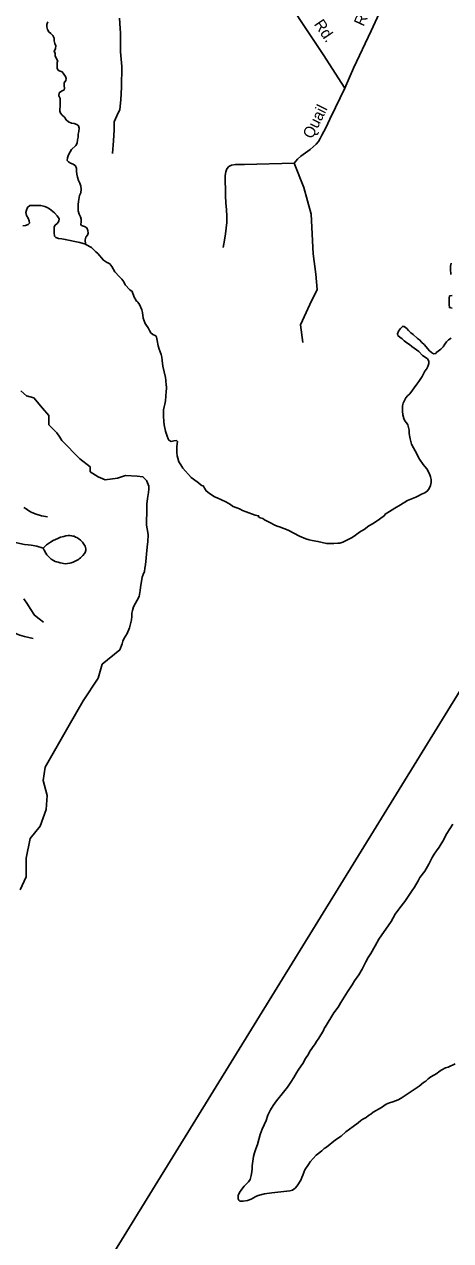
# Model space of a CAD drawing. Extents: x 1945482 to 2853149, y 66427 to 1015778.
# Drawn here: x 2349522 to 2352011, y 155404 to 162514 of the extents above; entities that cross this region are included whole.
import ezdxf

# ---------------------------------------------------------------- set-up
doc = ezdxf.new("R2010")
doc.units = 0
for name, color, linetype in [('Old_Level_10', 7, 'Continuous'), ('Old_Level_35', 7, 'Continuous'), ('Old_Level_48', 7, 'Continuous'), ('Old_Level_49', 7, 'Continuous'), ('Old_Level_59', 7, 'Continuous'), ('Old_Level_60', 7, 'Continuous'), ('Old_Level_61', 7, 'Continuous')]:
    doc.layers.add(name, color=color, linetype=linetype)

msp = doc.modelspace()

# ---------------------------------------------------------------- linework, layer by layer
at = {"layer": 'Old_Level_35'}
for points in [[(2351776.3, 162958.2), (2351652.4, 162705.2), (2351547.2, 162476.8), (2351444, 162256.8), (2351392.5, 162140.5)], [(2350935.8, 162864.9), (2350953.3, 162829.5), (2350966.1, 162804), (2350985.7, 162766.7), (2351007.1, 162731.5), (2351056, 162655.6), (2351145.4, 162519), (2351266.8, 162337.7), (2351392.5, 162140.5)], [(2350077.5, 162550), (2350082.2, 162488.8)], [(2350082.2, 162488.8), (2350084.1, 162464.6), (2350084.1, 162352.9), (2350090.7, 162267.4), (2350089, 162147.5), (2350085.7, 162071.9), (2350079.4, 162015.2), (2350062.8, 161979.9), (2350046.3, 161943.8), (2350046.3, 161897.8), (2350043.1, 161832.1), (2350036.5, 161759.8)], [(2351392.5, 162140.5), (2351339.1, 162028.5), (2351305.8, 161959.2), (2351281.9, 161908), (2351259.6, 161865.2), (2351250.2, 161846.7), (2351238.7, 161828.6), (2351225.5, 161813.9), (2351208.2, 161797.2), (2351190.7, 161782.3), (2351163.5, 161763.5), (2351136.1, 161742.4), (2351116.8, 161725.6), (2351097.7, 161702.8)], [(2351097.7, 161702.8), (2350808.2, 161695.3), (2350756, 161695.2), (2350732.2, 161690.3), (2350716.4, 161683.8), (2350705.1, 161669.3), (2350697.7, 161650.9), (2350694.5, 161630.8), (2350693.9, 161596.6), (2350695.8, 161548.8), (2350697.2, 161512.7), (2350699, 161468.8), (2350702.4, 161430.9), (2350704, 161391.2), (2350703.5, 161355.1), (2350700.8, 161322.8), (2350695.9, 161288.8), (2350691.4, 161252.5), (2350683.3, 161210.2)], [(2351097.7, 161702.8), (2351154.4, 161559.8), (2351197.4, 161405), (2351208.8, 161173), (2351223.2, 161052.6), (2351231.7, 160964.4), (2351188.8, 160875.6), (2351134.4, 160758.1), (2351148.7, 160654.9)], [(2349656.9, 159634.9), (2349622.9, 159641.7), (2349590.4, 159650.3), (2349566, 159659.5), (2349547.5, 159670.6), (2349533.3, 159682.2), (2349518.9, 159689.5)], [(2349632.3, 159452.1), (2349595.7, 159464.4), (2349561.4, 159469.3), (2349543.6, 159470.5), (2349523.5, 159473.7), (2349460.9, 159487.3)], [(2349632.3, 159452.1), (2349651.6, 159470.6), (2349674.9, 159487.6), (2349690.6, 159496.4), (2349704.2, 159502.8), (2349718, 159509.3), (2349733.9, 159515.8), (2349751.7, 159520.8), (2349763.4, 159523.2), (2349777.4, 159525.7), (2349787.3, 159526.1), (2349797.5, 159524.6), (2349805.4, 159522.9), (2349811.8, 159521.2), (2349819.8, 159517.2), (2349827.8, 159513.6), (2349840.2, 159506.2), (2349850.4, 159498.4), (2349861, 159487), (2349869.4, 159475.2), (2349876.1, 159463.7), (2349880.6, 159447.8), (2349881, 159437.6), (2349877.5, 159427.6), (2349873.5, 159421.6), (2349864.1, 159409), (2349850.5, 159396.4), (2349842.9, 159390.2), (2349837.1, 159386), (2349827.2, 159379.7), (2349819.5, 159375.4), (2349807.5, 159370.7), (2349795.9, 159366.3), (2349787.8, 159364), (2349773.8, 159361.5), (2349763.9, 159361.1), (2349749.8, 159362.5), (2349741.8, 159364.2), (2349731.6, 159365.7), (2349719.6, 159369.2), (2349711.4, 159371.2), (2349701.4, 159374.7), (2349691.3, 159380.2), (2349678.9, 159387.6), (2349668.3, 159397.4), (2349660.1, 159404.9), (2349653.9, 159412.9), (2349647.6, 159422.5), (2349636.7, 159440.1), (2349632.3, 159452.1)], [(2349573.2, 158923.3), (2349522.8, 158935.4), (2349496.2, 158944.2), (2349475.9, 158951.6), (2349459.8, 158958.8), (2349434.9, 158975.9), (2349426.8, 158981.5), (2349414.7, 158989.2), (2349404.3, 158992.7), (2349392.1, 158996.2), (2349370, 158999.2), (2349343.8, 159004.5), (2349321.6, 159009.5), (2349299.4, 159014.5), (2349275.3, 159019.8), (2349257.1, 159023), (2349228.9, 159029.8), (2349196.4, 159038.7), (2349170.2, 159045.5), (2349111.3, 159065.2), (2349046.4, 159088.5), (2348914.6, 159135.5), (2348758.2, 159189.4)], [(2349518, 159155.4), (2349539.3, 159124.1), (2349556.4, 159098.9), (2349581.9, 159059.8), (2349608.6, 159038.9), (2349633.4, 159019.8)]]:
    msp.add_lwpolyline(points, dxfattribs=at)
at = {"layer": 'Old_Level_48'}
msp.add_lwpolyline([(2355274.4, 163720), (2354014, 161715), (2353278.8, 160588.5), (2352929.2, 160020.4), (2349898.6, 155096.5), (2347115.6, 150577.3)], dxfattribs=at)
at = {"layer": 'Old_Level_49'}
msp.add_lwpolyline([(2355274.4, 163720), (2354014, 161715), (2353278.8, 160588.5), (2352929.2, 160020.4), (2349898.6, 155096.5), (2347115.6, 150577.3)], dxfattribs=at)
at = {"layer": 'Old_Level_59'}
msp.add_lwpolyline([(2349879.3, 161228.2), (2349877.2, 161254.3), (2349880.5, 161269.8), (2349890, 161282.4), (2349895.2, 161294.1), (2349893.2, 161309.7), (2349886.5, 161324.8), (2349873.5, 161332.2), (2349855.7, 161338.5), (2349851, 161344), (2349853.7, 161359), (2349854.5, 161374.8), (2349849.2, 161389), (2349841.5, 161404), (2349836, 161423.3), (2349836.5, 161460.5), (2349838.2, 161478.3), (2349844.7, 161513.4), (2349850.7, 161529.8), (2349853.2, 161549.9), (2349851.5, 161568.7), (2349846.2, 161585.1), (2349838.7, 161601.5), (2349833, 161620.1), (2349828.7, 161638.6), (2349826, 161655.9), (2349826.5, 161671.5), (2349820, 161686.6), (2349806.5, 161695.8), (2349791.5, 161702.4), (2349778.7, 161710.4), (2349772.7, 161718.5), (2349773.5, 161733.9), (2349779.7, 161750.2), (2349788.7, 161768.2), (2349796.5, 161781.6), (2349821.5, 161805.4), (2349831.2, 161819.5), (2349832.7, 161838.8), (2349835.5, 161854.4), (2349837, 161871.2), (2349840.7, 161888.1), (2349842, 161906.8), (2349838.7, 161921), (2349829.2, 161928), (2349812.7, 161934.4), (2349796.2, 161936.8), (2349779.7, 161943.7), (2349766.5, 161954.9), (2349757, 161971), (2349741.7, 161983.2), (2349732.2, 161994.8), (2349728.5, 162006.7), (2349731.7, 162045), (2349731.5, 162062.1), (2349730.2, 162079.6), (2349723.7, 162096.2), (2349725.5, 162113.5), (2349739.5, 162122.7), (2349753.5, 162130.3), (2349756.5, 162138.5), (2349754.2, 162156.4), (2349754, 162171.6), (2349764, 162185.3), (2349766, 162196.9), (2349763, 162209.5), (2349742.5, 162236.3), (2349726, 162242.5), (2349717, 162248.1), (2349713, 162258.2), (2349714.2, 162292.4), (2349716.7, 162299.3), (2349701.5, 162327.5), (2349701.5, 162344.8), (2349696.7, 162355.5), (2349703, 162372.3), (2349706.5, 162388.3), (2349700, 162401.6), (2349696, 162417.6), (2349696, 162433.2), (2349689, 162447.8), (2349676.2, 162460.5), (2349664.2, 162469.6), (2349657, 162483.6), (2349653, 162499.5), (2349652.5, 162512.5), (2349658.2, 162528.6)], dxfattribs=at)
at = {"layer": 'Old_Level_60'}
for points in [[(2349513.5, 161336.7), (2349529.2, 161337.4), (2349544, 161343.5), (2349551.5, 161351.3), (2349550.7, 161365.2), (2349543.7, 161380.8), (2349535, 161395.8), (2349529.7, 161413.6), (2349534, 161428.3), (2349540, 161443.5), (2349554, 161454.8), (2349570, 161455.8), (2349603.5, 161455.4), (2349619, 161454.2), (2349641.2, 161449.2), (2349655.5, 161443.2), (2349668.7, 161434.5), (2349697, 161412.3), (2349714.2, 161395.4), (2349724.7, 161376.3), (2349724, 161363.6), (2349715.5, 161352.4), (2349699.7, 161339), (2349696.5, 161327.9), (2349696, 161295.9), (2349698, 161275.7), (2349705.2, 161267.8), (2349721, 161261.3), (2349740.5, 161259.8), (2349761, 161256.5), (2349845.7, 161238.6), (2349865, 161233.6), (2349879.3, 161228.2)], [(2349879.3, 161228.2), (2349880.5, 161227.7), (2349913, 161209.4), (2349927.2, 161196.5), (2349938.5, 161184.2)], [(2349938.5, 161184.2), (2349950, 161174.4), (2349983.5, 161134.5), (2350001.7, 161123.3), (2350020.2, 161113.9), (2350032, 161098.7), (2350050.7, 161067.2), (2350078.2, 161037.1), (2350091, 161025), (2350102, 161007.8), (2350111.2, 160990.9), (2350137, 160962.9), (2350152.2, 160952.5), (2350163.5, 160918.2), (2350173.5, 160902.6), (2350175.2, 160896.9), (2350179.2, 160895.2), (2350184, 160890.1), (2350193.5, 160876.3), (2350208.2, 160845.6), (2350211.5, 160829.3), (2350216, 160796.9), (2350221.2, 160780.6), (2350227, 160765.9), (2350234.7, 160752.9), (2350245.2, 160740), (2350251.7, 160724.7), (2350260.7, 160710.6), (2350272.7, 160700.7), (2350289.5, 160692.9), (2350294.5, 160684.9), (2350297.2, 160666.7), (2350304, 160634.7), (2350309.2, 160614.3), (2350320, 160583.7), (2350324, 160568.3), (2350327, 160548.4), (2350330.5, 160515.6), (2350346.7, 160449.8), (2350349, 160433.6), (2350349.2, 160402.3), (2350351.2, 160401.8), (2350351.5, 160385.9), (2350349.5, 160367.2), (2350346, 160313.9), (2350342.2, 160293.5), (2350337.7, 160277.6), (2350335, 160261.5), (2350334, 160225.1), (2350336.2, 160191.2), (2350339, 160173.6), (2350346.7, 160136.5), (2350355.2, 160105.9), (2350361.5, 160091.1), (2350366.5, 160083.5), (2350379.2, 160075.9), (2350394, 160079), (2350410.7, 160080.6), (2350415.7, 160074.8), (2350412.2, 160046.2), (2350412, 160012), (2350414.5, 159992.5), (2350417.5, 159978.8)], [(2352014, 161118.1), (2352011, 161100.5), (2352010.5, 161082.5), (2352012.7, 161051.2)], [(2352021, 160929.1), (2352005, 160926.3), (2352003.5, 160912.3), (2352003.2, 160875.7), (2352003.7, 160858.7), (2352019.5, 160855.5)], [(2351779.2, 160710.6), (2351765.2, 160724.4), (2351754.5, 160736.7), (2351740.5, 160746.8), (2351729.7, 160748), (2351718, 160735.6), (2351706.7, 160721.3), (2351700.2, 160705.7), (2351702.5, 160695.3), (2351715, 160685), (2351729, 160675.4), (2351739.2, 160664.5), (2351755, 160652.1), (2351771.2, 160642.9), (2351784.7, 160631.7), (2351812.5, 160611.4), (2351824.7, 160601), (2351847.7, 160578.7), (2351861.5, 160567.8), (2351875.2, 160558.4), (2351884.7, 160544.5), (2351884, 160531.3), (2351878.5, 160514.5), (2351869.7, 160498.3), (2351859.7, 160485.7), (2351851.7, 160468), (2351844, 160455), (2351825, 160425.5), (2351813.2, 160411.3), (2351773.7, 160355), (2351760, 160342.5), (2351748.7, 160329.8), (2351734.5, 160299.1), (2351730.7, 160283.9), (2351730, 160252.9), (2351731.5, 160230.6), (2351737.7, 160210.3), (2351744, 160195.9), (2351754, 160184.6), (2351760.5, 160173.8), (2351765.7, 160157.1), (2351768.5, 160140.8), (2351769, 160124.7), (2351770.7, 160109.7), (2351774.5, 160090.5), (2351783, 160060.1), (2351816, 160000), (2351822.2, 159985.5), (2351829.5, 159971.9), (2351850, 159941.8), (2351860.5, 159930.1), (2351871.5, 159914.9), (2351888, 159886.1), (2351894.5, 159869), (2351897.7, 159853.6)], [(2352014.7, 160680.2), (2351998.2, 160670.4), (2351986.5, 160658.2), (2351977.7, 160643.5), (2351966.7, 160628.6), (2351954.5, 160615.7), (2351937.5, 160604.4), (2351925.5, 160593.2), (2351926, 160590.7), (2351911.5, 160588), (2351900.2, 160594.8), (2351888, 160605.2), (2351856.5, 160642.5), (2351842.2, 160654.4), (2351829.2, 160669.3), (2351816.7, 160678.2), (2351792, 160701.1), (2351779.2, 160710.6)], [(2349500.5, 160372), (2349534.2, 160342.5), (2349576.5, 160329.8), (2349627, 160270.6), (2349665, 160228.3), (2349665, 160173.4), (2349711.5, 160126.9), (2349728.5, 160101.6), (2349741.2, 160080.4), (2349846.7, 159974.8), (2349905.7, 159928.3), (2349905.7, 159898.7), (2349952.2, 159869.1), (2349994.5, 159852.2), (2350066.2, 159860.7), (2350112.7, 159877.6), (2350180.2, 159873.4), (2350214.2, 159869.1), (2350235.2, 159848), (2350237.2, 159843.4)], [(2351897.7, 159853.6), (2351897.7, 159836.4), (2351894.2, 159818.1), (2351886.2, 159800), (2351876.7, 159787), (2351860, 159775.9), (2351840.5, 159766.8), (2351823, 159757.3), (2351808, 159750.5), (2351759, 159731.5), (2351718.5, 159705.1), (2351685.7, 159685.9), (2351655, 159666.1), (2351629, 159651.2), (2351625.5, 159642.3), (2351595.7, 159621.2), (2351564.5, 159600.4), (2351527.5, 159579.1), (2351511.2, 159564.4), (2351479.5, 159545.5), (2351447.2, 159522.5), (2351432.7, 159513.2), (2351397.5, 159493.9), (2351382, 159487.3), (2351364.2, 159482), (2351352.2, 159481.3), (2351328.5, 159479.8), (2351286, 159479.7), (2351236.2, 159491.8), (2351203, 159496.7), (2351184.7, 159500.8), (2351165, 159506.6), (2351128, 159522.5), (2351062, 159556.8), (2351012.2, 159576), (2351003.7, 159578), (2350988.5, 159584.8), (2350952, 159603.6), (2350923.5, 159616.8), (2350914.2, 159624.8), (2350899.7, 159629.8), (2350886.5, 159637.5), (2350890, 159641.1), (2350870, 159645.8), (2350816.5, 159664.2), (2350796, 159672.5), (2350781.7, 159680.1), (2350767.7, 159686), (2350751.5, 159691.4), (2350738, 159698.3), (2350725, 159707.1), (2350698.7, 159722.6), (2350647.7, 159745.5), (2350633, 159752.9), (2350600.2, 159773), (2350584.5, 159786.3), (2350574.5, 159803.1), (2350568.7, 159814.6), (2350553.7, 159821), (2350539.5, 159834.2), (2350509.5, 159855.1), (2350496.5, 159865.4), (2350447.2, 159919.6), (2350435, 159938.1), (2350424.5, 159956.4), (2350417.5, 159978.8)], [(2350237.2, 159843.4), (2350249.5, 159814.1), (2350248.5, 159796.2), (2350247, 159778.3), (2350240.7, 159742.9), (2350238, 159708.7), (2350238, 159655.5), (2350235.2, 159618.3), (2350235.7, 159587.1), (2350242.7, 159544.3), (2350244, 159529), (2350243.5, 159490.2), (2350239.2, 159458.1), (2350230, 159355), (2350225.7, 159335.2), (2350222.7, 159316.5), (2350216.5, 159298.6), (2350209.5, 159282.2), (2350199.7, 159222.8), (2350198.7, 159205.1), (2350193.2, 159169.5), (2350159.5, 159108.4), (2350153, 159088.2), (2350149.5, 159071.8), (2350149, 159053.5), (2350147.2, 159033.8), (2350136.5, 158986.2), (2350122.5, 158953.4), (2350102.5, 158922.4), (2350097.2, 158907.9), (2350093.2, 158892.8), (2350080.2, 158858.3)], [(2350080.2, 158858.3), (2349976.5, 158773.4), (2349953.2, 158691.3), (2349865.7, 158559.9), (2349784, 158417.6), (2349643.7, 158171.4), (2349632.2, 158094.7), (2349655.5, 158007.2), (2349649.7, 157925.1), (2349614.7, 157826.6), (2349556.2, 157755.4), (2349533, 157640.5), (2349533, 157531), (2349498, 157454.4)]]:
    msp.add_lwpolyline(points, dxfattribs=at)
at = {"layer": 'Old_Level_61'}
for points in [[(2352024.5, 157837.7), (2351989, 157784.8), (2351979, 157766.8), (2351969, 157745.5), (2351956.7, 157723.4), (2351944.2, 157703.4), (2351929, 157681.9), (2351914.7, 157663.8), (2351903.5, 157643.6), (2351884, 157605.2), (2351860.2, 157563.7), (2351832, 157526), (2351821.5, 157506.5), (2351799.7, 157470), (2351786.5, 157451.7), (2351771.7, 157428.2), (2351744, 157386.7), (2351715, 157349.3), (2351688.2, 157311.8), (2351664.2, 157269.6), (2351591.2, 157167), (2351570, 157126.7), (2351544.7, 157082), (2351530.2, 157058.6), (2351516.7, 157034.8), (2351495.5, 156991.4), (2351475, 156958.9), (2351449.2, 156922.4), (2351435.7, 156900.1), (2351408.7, 156858.6), (2351370.7, 156795.4), (2351353.7, 156768.7), (2351329.2, 156736.1), (2351278.7, 156651.9), (2351277, 156651.8), (2351266, 156628.3), (2351254, 156606.5), (2351242.2, 156587.4), (2351227.2, 156567.5), (2351220.2, 156554), (2351204.5, 156532.9), (2351187.7, 156508.6), (2351180.5, 156495.1), (2351164, 156468.4), (2351147.5, 156439.7), (2351139, 156426.7), (2351120.5, 156401.5), (2351110.7, 156386), (2351095.2, 156358), (2351077.5, 156329.7), (2351058.5, 156301.6), (2351036, 156271.6), (2350994, 156220.7), (2350974.7, 156193.7)], [(2350888, 155668.5), (2350925, 155677.4), (2350967.7, 155684.6), (2351072.5, 155695.8), (2351087.5, 155699.9), (2351104, 155711.3), (2351115.2, 155724.3), (2351136, 155757.2), (2351142.7, 155772.5), (2351147.5, 155787.7), (2351160.2, 155817.5), (2351180.2, 155849.4), (2351191.2, 155864.9), (2351226.2, 155904.5), (2351259.5, 155929.3), (2351272.5, 155941.9), (2351287, 155951.2), (2351338, 155994.2), (2351371, 156015.8), (2351398.7, 156041.2), (2351442.2, 156072.4), (2351471.5, 156092.4), (2351486.7, 156106), (2351498.7, 156115.2), (2351518, 156124.1), (2351532.2, 156136.3), (2351545.7, 156144.3), (2351559.2, 156155.7), (2351606.5, 156183), (2351634.2, 156202.5), (2351653.5, 156210.6), (2351673.2, 156215.5), (2351689, 156220.7), (2351704.2, 156227.2), (2351722, 156237.9), (2351826.5, 156307.9), (2351853.2, 156328.5), (2351866, 156337), (2351880.7, 156350.2), (2351895.7, 156361.4), (2351930.7, 156381.9), (2351944.7, 156392.8), (2351960.2, 156403.5), (2351981, 156413.5), (2351997.7, 156418.8), (2352037.2, 156436.9)], [(2350958.5, 156168.5), (2350950.5, 156152.6), (2350944.5, 156138.2), (2350934.2, 156107.2), (2350910.7, 156055), (2350899.5, 156025.2), (2350883, 155965.5), (2350873.2, 155940.6), (2350865, 155916.8), (2350859.7, 155896.1), (2350852.7, 155841.3), (2350852.5, 155824.8), (2350850, 155807.4), (2350846, 155784.4), (2350839.7, 155762.1), (2350831.5, 155748.8), (2350806.2, 155722.4), (2350792, 155704.5), (2350779, 155685), (2350771, 155667.9), (2350771, 155648.2), (2350774.5, 155640.3), (2350780.7, 155635.6), (2350800, 155635.1), (2350824, 155639.1), (2350846.2, 155647.6), (2350872.7, 155662.8), (2350888, 155668.5)], [(2350974.7, 156193.7), (2350958.5, 156168.5)]]:
    msp.add_lwpolyline(points, dxfattribs=at)

# ---------------------------------------------------------------- texts
at = {"layer": 'Old_Level_10'}
for s, rotation, p in [('Run', 65.26711, (2351502.5, 162497.5)), ('Rd.', 304.01911, (2351210.6, 162515.2)), ('Quail', 63.359, (2351202.4, 161839.8))]:
    msp.add_text(s, height=65.62, rotation=rotation, dxfattribs=at).set_placement(p)

doc.saveas('drawing.dxf')
